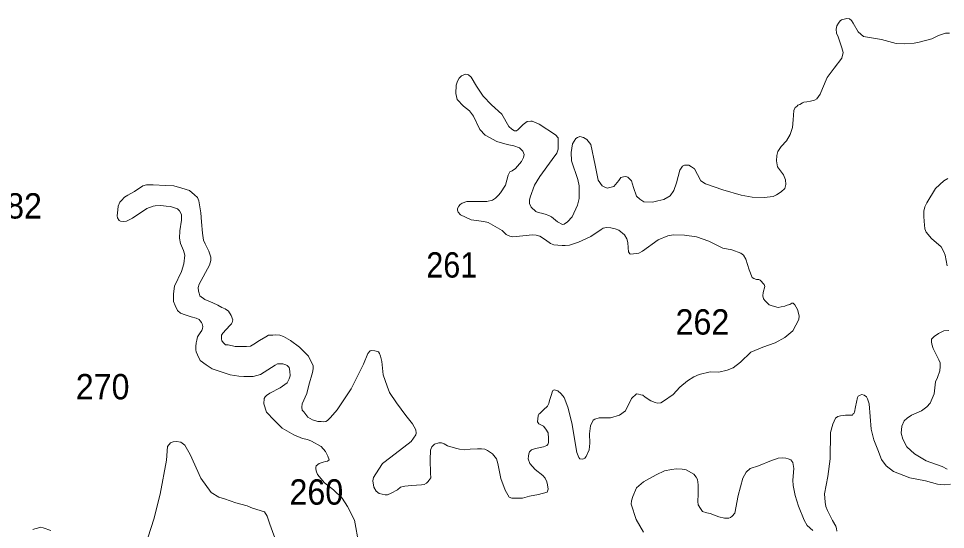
# Model space of a CAD drawing. Extents: x 445.4 to 500, y 8728.7 to 8784.
# Drawn here: x 488.21 to 494.06, y 8756.9 to 8760.12 of the extents above; entities that cross this region are included whole.
import ezdxf

# ---------------------------------------------------------------- set-up
doc = ezdxf.new("R2010")
doc.units = 0
doc.header["$LTSCALE"] = 0.064
doc.layers.add('2', color=7, linetype='Continuous', lineweight=13)
doc.layers.add('21', color=7, linetype='Continuous')

msp = doc.modelspace()

# ---------------------------------------------------------------- linework, layer by layer
at = {"layer": '2'}
for points in [[(494.0897, 8760.0314), (494.0639, 8760.0303), (494.0216, 8760.0162), (493.9782, 8759.9951), (493.8984, 8759.974), (493.8679, 8759.967), (493.8058, 8759.9635), (493.7541, 8759.9646), (493.6603, 8759.9916), (493.5471, 8760.0107), (493.5307, 8760.0236), (493.5131, 8760.04), (493.4814, 8760.095), (493.472, 8760.1114), (493.4591, 8760.1208), (493.4415, 8760.1232), (493.4075, 8760.115), (493.4004, 8760.1079), (493.3887, 8760.095), (493.3793, 8760.0775), (493.3746, 8760.0552), (493.3758, 8760.0306), (493.3875, 8760.0071), (493.4097, 8759.9388), (493.4176, 8759.9097), (493.4097, 8759.8726), (493.3619, 8759.8105), (493.3172, 8759.751), (493.2889, 8759.6811), (493.2741, 8759.6454), (493.2636, 8759.632), (493.2532, 8759.6171), (493.2368, 8759.6082), (493.2368, 8759.6082), (493.2115, 8759.6008), (493.1892, 8759.5978), (493.1713, 8759.5963), (493.1624, 8759.5904), (493.146, 8759.5814), (493.1326, 8759.5755), (493.1252, 8759.568), (493.1162, 8759.5606), (493.1073, 8759.5428), (493.1028, 8759.4848), (493.0984, 8759.4357), (493.0845, 8759.3917), (493.0607, 8759.3515), (493.0265, 8759.3159), (493.0071, 8759.2846), (492.9997, 8759.2579), (492.9967, 8759.2251), (493.0041, 8759.188), (493.0414, 8759.1359), (493.0548, 8759.1047), (493.0562, 8759.0764), (493.0503, 8759.0511), (493.028, 8759.0288), (492.9982, 8759.011), (492.9758, 8759.0006), (492.9208, 8758.9931), (492.8433, 8758.9961), (492.7749, 8759.008), (492.6587, 8759.0422), (492.5491, 8759.0806), (492.5193, 8759.0985), (492.4999, 8759.1386), (492.4806, 8759.1743), (492.4612, 8759.1862), (492.4433, 8759.1981), (492.4255, 8759.1981), (492.4166, 8759.1981), (492.4046, 8759.1922), (492.3883, 8759.1654), (492.3659, 8759.0851), (492.3496, 8759.0375), (492.3257, 8759.0033), (492.287, 8758.981), (492.2483, 8758.9721), (492.2156, 8758.9632), (492.1605, 8758.9661), (492.1337, 8758.9825), (492.1128, 8759.0018), (492.095, 8759.0568), (492.083, 8759.0985), (492.0592, 8759.1208), (492.0473, 8759.1253), (492.0309, 8759.1238), (492.0146, 8759.1193), (492.0026, 8759.1), (491.9699, 8759.0628), (491.9288, 8759.0523), (491.9139, 8759.0583), (491.8975, 8759.0672), (491.8707, 8759.1029), (491.8529, 8759.1966), (491.8245, 8759.3278), (491.8006, 8759.3605), (491.7783, 8759.3724)], [(491.7783, 8759.3724), (491.756, 8759.3784), (491.7411, 8759.3724), (491.7307, 8759.365), (491.7098, 8759.3323), (491.7009, 8759.2773), (491.7024, 8759.2252), (491.7426, 8759.1062), (491.7517, 8759.0665), (491.7517, 8758.9877), (491.7412, 8758.946), (491.7085, 8758.8717), (491.6772, 8758.8404), (491.6564, 8758.8241), (491.6474, 8758.8226), (491.6474, 8758.8226), (491.6147, 8758.8389), (491.5775, 8758.8717), (491.5611, 8758.8806), (491.5373, 8758.888), (491.5134, 8758.8955), (491.4926, 8758.8984), (491.4777, 8758.9044), (491.4494, 8758.9326), (491.439, 8758.9549), (491.4375, 8758.9758), (491.442, 8758.9966), (491.4688, 8759.0709), (491.5028, 8759.1268), (491.5817, 8759.2339), (491.61, 8759.2741), (491.6189, 8759.2978), (491.6189, 8759.3261), (491.6189, 8759.3707), (491.6026, 8759.39), (491.4998, 8759.457), (491.4552, 8759.4748), (491.4462, 8759.4763), (491.4224, 8759.4733), (491.3971, 8759.454), (491.3658, 8759.4228), (491.3569, 8759.4153), (491.3435, 8759.4153), (491.3256, 8759.4257), (491.3078, 8759.4421), (491.264, 8759.5188), (491.1985, 8759.5783), (491.1449, 8759.6333), (491.1032, 8759.6973), (491.069, 8759.7523), (491.0526, 8759.7672), (491.0362, 8759.7731), (491.0362, 8759.7731), (491.0243, 8759.7687), (491.0094, 8759.7612), (490.9945, 8759.7464), (490.9826, 8759.7285), (490.9752, 8759.7018), (490.9737, 8759.6497), (490.9811, 8759.6125), (491.0213, 8759.5709), (491.0586, 8759.5411), (491.0854, 8759.5069), (491.1241, 8759.4237), (491.1583, 8759.3865), (491.2328, 8759.3478), (491.2968, 8759.3285), (491.3385, 8759.3196), (491.3742, 8759.3062), (491.3958, 8759.2856), (491.4047, 8759.2648), (491.4002, 8759.2469), (491.3883, 8759.2202), (491.3496, 8759.177), (491.3288, 8759.1622), (491.3139, 8759.1547), (491.3139, 8759.1547), (491.3035, 8759.1339), (491.2856, 8759.0715), (491.2548, 8759.0235), (491.2429, 8759.0072), (491.2226, 8758.9889), (491.2036, 8758.9767), (491.1686, 8758.9676), (491.0414, 8758.9691), (491.0132, 8758.9569), (491.0003, 8758.9486), (490.9919, 8758.9395), (490.9843, 8758.925), (490.9843, 8758.9144), (490.9874, 8758.8999), (491.0018, 8758.8839), (491.0696, 8758.8535), (491.1488, 8758.8413), (491.178, 8758.8354), (491.2367, 8758.8027), (491.2656, 8758.7853), (491.2915, 8758.7609), (491.3143, 8758.7503), (491.3311, 8758.7457), (491.3532, 8758.7472)], [(490.6904, 8757.4534), (490.7203, 8757.4959), (490.7226, 8757.5062), (490.7214, 8757.5269), (490.6984, 8757.5637), (490.6571, 8757.6176), (490.5985, 8757.6977), (490.5548, 8757.762), (490.5387, 8757.8022), (490.5134, 8757.8734), (490.5051, 8757.9579), (490.4982, 8757.9912), (490.4901, 8758.0096), (490.4855, 8758.0199), (490.4614, 8758.0257), (490.4418, 8758.028), (490.4326, 8758.0257), (490.4165, 8758.0096), (490.3901, 8757.9418), (490.3128, 8757.7862), (490.2243, 8757.653), (490.1814, 8757.6041), (490.163, 8757.5857), (490.1526, 8757.58), (490.1354, 8757.5777), (490.1216, 8757.5789), (490.1009, 8757.58), (490.0883, 8757.5834), (490.0687, 8757.5892), (490.0377, 8757.6076), (490.0135, 8757.6397), (490.0032, 8757.6512), (489.9997, 8757.6707), (490.0032, 8757.6902), (490.0331, 8757.7557), (490.0447, 8757.8093), (490.0688, 8757.8886), (490.0723, 8757.9127), (490.0711, 8757.9322), (490.0585, 8757.9563), (490.0424, 8757.9919), (489.9849, 8758.0494), (489.9292, 8758.0916), (489.8844, 8758.1169), (489.8625, 8758.1249), (489.8338, 8758.1261), (489.8177, 8758.1249), (489.7901, 8758.1238), (489.774, 8758.1146), (489.7326, 8758.0905), (489.6981, 8758.0675), (489.6774, 8758.0549), (489.6521, 8758.0537), (489.6245, 8758.0526), (489.5797, 8758.0537), (489.5354, 8758.0629), (489.5193, 8758.0641), (489.509, 8758.0733), (489.4964, 8758.0882), (489.4929, 8758.102), (489.4941, 8758.1238), (489.5021, 8758.1376), (489.5458, 8758.1847), (489.5561, 8758.195), (489.5607, 8758.2042), (489.5653, 8758.2203), (489.555, 8758.2478), (489.5366, 8758.2765), (489.517, 8758.2903), (489.4952, 8758.2995), (489.4711, 8758.3133), (489.4377, 8758.3282), (489.3883, 8758.3489), (489.3571, 8758.3725), (489.3514, 8758.3885), (489.3479, 8758.4023), (489.3468, 8758.4253), (489.3514, 8758.4471), (489.418, 8758.5654), (489.4261, 8758.5952), (489.4261, 8758.6171), (489.4123, 8758.6538), (489.3893, 8758.7014), (489.379, 8758.7233), (489.3732, 8758.7692), (489.3675, 8758.8404), (489.3629, 8758.8967), (489.3502, 8758.9733), (489.341, 8758.9928), (489.3226, 8759.0112), (489.2915, 8759.0376), (489.2432, 8759.0525), (489.1915, 8759.0663), (489.1398, 8759.0698), (489.0627, 8759.0744), (489.019, 8759.0744), (488.996, 8759.0663), (488.9443, 8759.0319), (488.9023, 8759.0086), (488.8816, 8758.996), (488.862, 8758.9753)], [(494.0756, 8758.5613), (494.0637, 8758.6287), (494.0528, 8758.6537), (494.0364, 8758.682), (493.9755, 8758.7353), (493.9426, 8758.7746), (493.934, 8758.796), (493.9319, 8758.8216), (493.9298, 8758.8429), (493.9276, 8758.8749), (493.9276, 8758.9069), (493.934, 8758.9346), (493.9469, 8758.9602), (494.0024, 8759.0498), (494.0536, 8759.0989), (494.0793, 8759.1138)], [(488.862, 8758.9753), (488.8517, 8758.965), (488.8413, 8758.9397), (488.839, 8758.9156), (488.8356, 8758.8972), (488.8344, 8758.8777), (488.8367, 8758.8651), (488.8471, 8758.8479), (488.8563, 8758.8433), (488.8758, 8758.8421), (488.8942, 8758.8433), (488.931, 8758.8628), (489.0218, 8758.9236), (489.0609, 8758.9386), (489.0747, 8758.9409), (489.1092, 8758.9432), (489.1449, 8758.9397), (489.172, 8758.9359), (489.172, 8758.9359), (489.2145, 8758.9221), (489.2272, 8758.9095), (489.241, 8758.8865), (489.241, 8758.8498), (489.2306, 8758.782), (489.2272, 8758.7361), (489.2341, 8758.7028), (489.2525, 8758.6591), (489.2628, 8758.6293), (489.2548, 8758.5753), (489.2398, 8758.5273), (489.1961, 8758.4331), (489.1892, 8758.386), (489.1892, 8758.3608), (489.1892, 8758.3366), (489.2007, 8758.3114), (489.2156, 8758.2804), (489.2352, 8758.2643), (489.2639, 8758.2517), (489.3019, 8758.2402), (489.3341, 8758.231), (489.3513, 8758.223), (489.3594, 8758.2149), (489.3665, 8758.2038), (489.3722, 8758.1969), (489.3745, 8758.1797), (489.3734, 8758.1659), (489.3688, 8758.1544), (489.3584, 8758.1395), (489.3492, 8758.1268), (489.3423, 8758.1131), (489.3366, 8758.0935), (489.3331, 8758.0752), (489.332, 8758.0522), (489.332, 8758.0327), (489.3331, 8758.0189), (489.3412, 8758.0005), (489.3596, 8757.9649), (489.3975, 8757.9362), (489.4347, 8757.9124), (489.5485, 8757.8745), (489.6025, 8757.8665), (489.6336, 8757.863), (489.6612, 8757.8642), (489.6922, 8757.863), (489.7405, 8757.8756), (489.8325, 8757.9354), (489.8463, 8757.9434), (489.8808, 8757.9434), (489.9003, 8757.9365), (489.9084, 8757.9319), (489.9199, 8757.9193), (489.9256, 8757.8963), (489.9268, 8757.8676), (489.921, 8757.8481), (489.9072, 8757.8228), (489.8647, 8757.7918), (489.7991, 8757.7585), (489.7773, 8757.7436), (489.7681, 8757.7355), (489.7635, 8757.7252), (489.7612, 8757.6907), (489.7784, 8757.6391), (489.8267, 8757.5874), (489.8755, 8757.5382), (489.9502, 8757.4958), (490.0043, 8757.4716), (490.0364, 8757.4647), (490.0606, 8757.4544), (490.1227, 8757.4223), (490.1491, 8757.3901), (490.1652, 8757.3614), (490.1721, 8757.3373), (490.1721, 8757.3373), (490.1629, 8757.3292), (490.1491, 8757.3269), (490.1353, 8757.3235), (490.11, 8757.3132), (490.0907, 8757.2989), (490.0896, 8757.2889), (490.0885, 8757.2834), (490.0907, 8757.2679)], [(491.3532, 8758.7472), (491.4164, 8758.7541), (491.4552, 8758.7571), (491.4803, 8758.7564), (491.5032, 8758.7495), (491.5389, 8758.7252), (491.5709, 8758.7027), (491.5927, 8758.6947), (491.618, 8758.6924), (491.6445, 8758.6901), (491.6629, 8758.6901), (491.6916, 8758.6935), (491.7478, 8758.7108), (491.8259, 8758.7476), (491.8903, 8758.7924), (491.903, 8758.8004), (491.9248, 8758.805), (491.9524, 8758.8027), (491.98, 8758.7958), (492.003, 8758.7878), (492.0386, 8758.7568), (492.0524, 8758.7326), (492.0593, 8758.7097), (492.0605, 8758.6752), (492.0639, 8758.6511), (492.072, 8758.6385), (492.0777, 8758.6362), (492.1283, 8758.6419), (492.1525, 8758.6557), (492.2502, 8758.7269), (492.3108, 8758.7506), (492.3453, 8758.7586), (492.4165, 8758.7563), (492.4924, 8758.746), (492.5695, 8758.7184), (492.6591, 8758.6736), (492.7166, 8758.6621), (492.773, 8758.6426), (492.7897, 8758.6286), (492.8046, 8758.6034), (492.8253, 8758.5368), (492.8437, 8758.4874), (492.854, 8758.4816), (492.8724, 8758.4748), (492.8851, 8758.4748), (492.8954, 8758.4725), (492.9207, 8758.4437), (492.9242, 8758.4323), (492.9138, 8758.3932), (492.9104, 8758.3725), (492.915, 8758.3542), (492.9253, 8758.3415), (492.9368, 8758.3312), (492.9521, 8758.3167), (492.9693, 8758.3086), (493.0072, 8758.2994), (493.0268, 8758.3029), (493.0498, 8758.3075), (493.0647, 8758.3144), (493.082, 8758.319), (493.0946, 8758.3258), (493.1027, 8758.3258), (493.1142, 8758.3155), (493.1303, 8758.2857), (493.1406, 8758.2455), (493.1395, 8758.2236), (493.1015, 8758.1513), (493.0498, 8758.1088), (492.9889, 8758.0755), (492.9113, 8758.0484), (492.8366, 8758.0174), (492.7711, 8757.9531), (492.7239, 8757.9175), (492.686, 8757.9037), (492.6331, 8757.8911), (492.5791, 8757.8934), (492.5094, 8757.8755), (492.4749, 8757.8618), (492.4347, 8757.8353), (492.3864, 8757.7951), (492.345, 8757.7492), (492.2852, 8757.7067), (492.2668, 8757.6964), (492.2461, 8757.6941), (492.2312, 8757.6987), (492.2047, 8757.709), (492.1691, 8757.7331), (492.153, 8757.7446), (492.1403, 8757.7481), (492.1265, 8757.7527), (492.1127, 8757.7538), (492.0817, 8757.7251), (492.0438, 8757.6459), (492.007, 8757.6194), (491.9486, 8757.6029), (491.8773, 8757.6029), (491.8509, 8757.5949), (491.8405, 8757.5868), (491.8222, 8757.5512), (491.8164, 8757.5018), (491.8199, 8757.4433)], [(494.0758, 8757.2778), (494.0446, 8757.2953), (493.9423, 8757.3314), (493.8699, 8757.3763), (493.8213, 8757.4186), (493.7963, 8757.4672), (493.7847, 8757.5053), (493.7897, 8757.5502), (493.8046, 8757.5826), (493.8233, 8757.6), (493.8508, 8757.6187), (493.9132, 8757.6474), (493.9468, 8757.671), (493.968, 8757.696), (493.9942, 8757.7533), (494.0022, 8757.829), (494.0134, 8757.8577), (494.0296, 8757.9001), (494.0308, 8757.9275), (494.0321, 8757.9487), (494.0221, 8757.9686), (493.9872, 8758.0396), (493.9785, 8758.067), (493.9772, 8758.0832), (493.9772, 8758.0994), (493.9922, 8758.1156), (494.0209, 8758.1356), (494.0533, 8758.1518), (494.0857, 8758.153)], [(491.8199, 8757.4433), (491.8153, 8757.3996), (491.7969, 8757.3594), (491.7877, 8757.3479), (491.7739, 8757.3422), (491.7566, 8757.3445), (491.7497, 8757.3514), (491.7359, 8757.3836), (491.706, 8757.5707), (491.6796, 8757.6695), (491.6565, 8757.7318), (491.6381, 8757.7536), (491.6174, 8757.7732), (491.5944, 8757.78), (491.5864, 8757.7743), (491.5806, 8757.7651), (491.576, 8757.7502), (491.5634, 8757.7123), (491.5599, 8757.6939), (491.5519, 8757.6755), (491.5266, 8757.6537), (491.5036, 8757.6296), (491.4967, 8757.625), (491.4921, 8757.6147), (491.4886, 8757.5779), (491.4978, 8757.5653), (491.5266, 8757.5492), (491.5415, 8757.532), (491.5553, 8757.5079), (491.5576, 8757.4723), (491.5573, 8757.4461), (491.5539, 8757.4335), (491.547, 8757.4278), (491.5274, 8757.4186), (491.4768, 8757.4082), (491.4631, 8757.4048), (491.4516, 8757.4014), (491.4378, 8757.3876), (491.4343, 8757.3761), (491.4309, 8757.36), (491.4297, 8757.3428), (491.4401, 8757.3141), (491.4745, 8757.2762), (491.5217, 8757.2383), (491.5366, 8757.2222), (491.5481, 8757.1981), (491.5527, 8757.1797), (491.5562, 8757.1522), (491.5493, 8757.1338), (491.4941, 8757.1189), (491.4389, 8757.1085), (491.3949, 8757.0963), (491.3512, 8757.0963), (491.327, 8757.0952), (491.3098, 8757.1021), (491.2845, 8757.1457), (491.2569, 8757.2204), (491.2371, 8757.3142), (491.2302, 8757.3429), (491.2038, 8757.3762), (491.1739, 8757.3957), (491.1555, 8757.4038), (491.136, 8757.4072), (491.1095, 8757.4072), (491.0624, 8757.4038), (491.0267, 8757.4015), (490.9969, 8757.4049), (490.9716, 8757.4118), (490.9198, 8757.4256), (490.9003, 8757.4394), (490.883, 8757.444), (490.8658, 8757.444), (490.8382, 8757.4359), (490.8221, 8757.4187), (490.8129, 8757.3992), (490.8118, 8757.3383), (490.8129, 8757.2533), (490.8145, 8757.224), (490.8145, 8757.224), (490.803, 8757.2068), (490.7972, 8757.1999), (490.7869, 8757.1907), (490.7869, 8757.1907), (490.7731, 8757.1815), (490.7558, 8757.1804), (490.6926, 8757.1758), (490.6501, 8757.1712), (490.6236, 8757.1643), (490.6041, 8757.1482), (490.565, 8757.1264), (490.5408, 8757.1172), (490.5259, 8757.1161), (490.488, 8757.1253), (490.4707, 8757.1402), (490.4558, 8757.1655), (490.4489, 8757.2056), (490.4535, 8757.2252), (490.4673, 8757.2493), (490.5098, 8757.3147), (490.5616, 8757.3535), (490.6904, 8757.4534)], [(493.4554, 8757.6199), (493.4767, 8757.6189), (493.4805, 8757.6247), (493.4863, 8757.6305), (493.4912, 8757.6382), (493.496, 8757.672), (493.5086, 8757.7319), (493.5125, 8757.7397), (493.525, 8757.7464), (493.5366, 8757.7493), (493.5521, 8757.7455), (493.5657, 8757.7358), (493.5724, 8757.7232), (493.5821, 8757.6904), (493.5947, 8757.53), (493.6114, 8757.4645), (493.6365, 8757.3997), (493.6597, 8757.3389), (493.6907, 8757.2992), (493.7371, 8757.2645), (493.8387, 8757.2248), (493.9385, 8757.2038), (494.0151, 8757.1847), (494.0362, 8757.1808), (494.0611, 8757.1789), (494.097, 8757.1831)], [(493.3787, 8756.8871), (493.3768, 8756.9045), (493.3719, 8756.918), (493.3507, 8756.9547), (493.3187, 8757.0174), (493.309, 8757.0435), (493.3042, 8757.0695), (493.3003, 8757.1227), (493.3226, 8757.2328), (493.3373, 8757.3438), (493.3383, 8757.509), (493.3538, 8757.5619), (493.3712, 8757.6005), (493.3848, 8757.6112), (493.4012, 8757.616), (493.4177, 8757.6179), (493.4341, 8757.6189), (493.4554, 8757.6199)], [(489.8478, 8756.799), (489.7991, 8756.9306), (489.7825, 8756.9826), (489.7655, 8757.0095), (489.6891, 8757.0316), (489.6548, 8757.0471), (489.5839, 8757.0659), (489.5485, 8757.0791), (489.513, 8757.0902), (489.4765, 8757.1012), (489.4289, 8757.1322), (489.3632, 8757.2213), (489.2945, 8757.3706), (489.2611, 8757.4302), (489.2368, 8757.4487), (489.2095, 8757.4538), (489.189, 8757.4504), (489.1719, 8757.4453), (489.1531, 8757.4214), (489.1463, 8757.336), (489.1052, 8757.1209), (489.0659, 8756.9622), (489.011, 8756.7916)], [(492.1587, 8756.8801), (492.1113, 8756.9598), (492.0799, 8757.0567), (492.0818, 8757.078), (492.0895, 8757.106), (492.1137, 8757.1601), (492.1573, 8757.1976), (492.2386, 8757.242), (492.2899, 8757.2681), (492.3353, 8757.2768), (492.3673, 8757.2797), (492.4011, 8757.2788), (492.4282, 8757.2739), (492.4756, 8757.2478), (492.4911, 8757.2276), (492.4992, 8757.2134), (492.5021, 8757.1787), (492.5021, 8757.1216), (492.5002, 8757.0733), (492.5031, 8757.054), (492.5176, 8757.0298), (492.5301, 8757.0115), (492.5572, 8757.0038), (492.5795, 8756.9989), (492.6327, 8756.9777), (492.6685, 8756.9699), (492.6849, 8756.969), (492.6965, 8756.9699), (492.7072, 8756.9728), (492.7188, 8756.9825), (492.7352, 8757.0009), (492.7546, 8757.112), (492.7855, 8757.2212), (492.8054, 8757.2597), (492.8315, 8757.2819), (492.8838, 8757.2993), (492.966, 8757.3341), (492.9912, 8757.3418), (493.0076, 8757.3476), (493.0376, 8757.3495), (493.0569, 8757.3476), (493.0724, 8757.3437), (493.0889, 8757.337), (493.1014, 8757.3196), (493.1072, 8757.2819), (493.1018, 8757.2087), (493.1027, 8757.1749), (493.1153, 8757.113), (493.1366, 8757.0444), (493.1733, 8756.9555), (493.192, 8756.9219), (493.2278, 8756.8919)], [(490.0907, 8757.2679), (490.0985, 8757.2458), (490.1428, 8757.1916), (490.2004, 8757.1485), (490.2562, 8757.0945), (490.2883, 8757.0437), (490.3337, 8756.9563), (490.3613, 8756.8059)], [(488.4167, 8756.8915), (488.3672, 8756.9086), (488.3484, 8756.912), (488.3313, 8756.9069), (488.3142, 8756.9018), (488.3022, 8756.8966)]]:
    msp.add_lwpolyline(points, dxfattribs=at)

# ---------------------------------------------------------------- texts
at = {"layer": '21'}
for s, width, p in [('282', 0.95, (488.0202, 8758.8606)), ('261', 0.9, (490.7866, 8758.4879)), ('262', 0.95, (492.3604, 8758.1279)), ('270', 0.95, (488.5732, 8757.7192)), ('260', 0.95, (489.9227, 8757.0544))]:
    msp.add_text(s, height=0.16, dxfattribs=dict(at, width=width)).set_placement(p)

doc.saveas('drawing.dxf')
